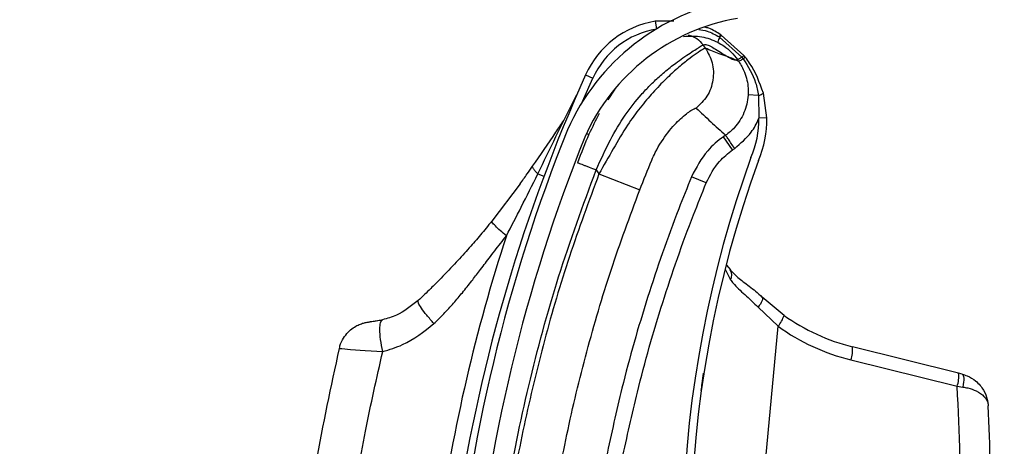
# Model space of a CAD drawing. Header units: inches. Extents: x 170 to 284, y 215 to 248.
# Tile 844 of 1056: x 235.4319 to 235.5588, y 224.7113 to 224.7663. Entities that reach past the tile are written whole.
import ezdxf

# ---------------------------------------------------------------- set-up
doc = ezdxf.new("R2010")
doc.units = ezdxf.units.IN
doc.header["$LTSCALE"] = 0.25
doc.header["$MEASUREMENT"] = 0
doc.layers.add('RH TOP OF HOOD', color=7, linetype='Continuous')
pattern_1 = [(45, (225.4196035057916, 218.4993357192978), (-0.03026527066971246, 0.03026527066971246), [])]

msp = doc.modelspace()

# ---------------------------------------------------------------- hatches: boundary and pattern name
at = {"layer": 'RH TOP OF HOOD'}
h = msp.add_hatch(dxfattribs=at)
h.set_pattern_fill('ANSI31', color=256, scale=0.34241245, angle=2.8e-322, style=0)
h.set_pattern_definition([(45, (225.4529552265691, 218.4993357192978), (-0.03026527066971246, 0.03026527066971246), [])])
edge = h.paths.add_edge_path(flags=0)
edge.add_arc((235.7395956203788, 224.3915581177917), 0.021400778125, 89.9999999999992, 390.52248781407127, ccw=False)
edge.add_line((235.7395956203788, 224.4129588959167), (235.8123582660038, 224.4129588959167))
edge.add_arc((235.8123582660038, 224.8238538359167), 0.4108949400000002, 270, 450.0000000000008)
edge.add_line((235.8123582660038, 225.2347487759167), (235.3287006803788, 225.2347487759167))
edge.add_arc((235.3287006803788, 225.2390289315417), 0.004280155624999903, 180.0000000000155, 269.9999999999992, ccw=False)
edge.add_line((235.3244205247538, 225.2390289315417), (235.3244205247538, 225.2818304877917))
edge.add_arc((235.3287006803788, 225.2818304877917), 0.004280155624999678, 360, 540, ccw=False)
edge.add_line((235.3329808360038, 225.2818304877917), (235.3329808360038, 225.2390289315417))
edge.add_line((235.3329808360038, 225.2390289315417), (235.3297484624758, 225.2390289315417))
edge.add_line((235.3297484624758, 225.2390289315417), (235.3297484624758, 225.2818304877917))
edge.add_arc((235.3287006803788, 225.2818304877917), 0.001047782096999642, 360, 540.0000000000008)
edge.add_line((235.3276528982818, 225.2818304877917), (235.3276528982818, 225.2390289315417))
edge.add_arc((235.3287006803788, 225.2390289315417), 0.001047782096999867, 180, 270)
edge.add_line((235.3287006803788, 225.2379811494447), (235.8123582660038, 225.2379811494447))
edge.add_arc((235.8123582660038, 224.8238538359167), 0.4141273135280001, 269.9999999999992, 450, ccw=False)
edge.add_line((235.8123582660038, 224.4097265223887), (235.7395956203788, 224.4097265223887))
edge.add_arc((235.7395956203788, 224.3915581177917), 0.018168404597, 450.0000000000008, 750.5224878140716)
edge.add_arc((235.754343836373, 224.4002532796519), 0.001047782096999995, 390.5224878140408, 495.0000000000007)
edge.add_line((235.753602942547, 224.4009941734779), (235.7449077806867, 224.3922990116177))
edge.add_line((235.7449077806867, 224.3922990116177), (235.7426221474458, 224.3945846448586))
edge.add_line((235.7426221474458, 224.3945846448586), (235.751317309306, 224.4032798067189))
edge.add_arc((235.754343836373, 224.4002532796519), 0.004280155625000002, 390.522487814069, 495.0000000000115, ccw=False)
h = msp.add_hatch(dxfattribs=at)
h.set_pattern_fill('ANSI31', color=256, scale=0.34241245, style=0)
h.set_pattern_definition(pattern_1)
edge = h.paths.add_edge_path(flags=0)
edge.add_line((235.7790065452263, 225.2304686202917), (235.4365940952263, 225.2304686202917))
edge.add_line((235.4365940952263, 225.2304686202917), (235.4365940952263, 225.2347487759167))
edge.add_line((235.4365940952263, 225.2347487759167), (235.7790065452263, 225.2347487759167))
edge.add_arc((235.7790065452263, 224.8238538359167), 0.4108949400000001, 269.9999999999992, 450, ccw=False)
edge.add_line((235.7790065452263, 224.4129588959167), (235.7062438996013, 224.4129588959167))
edge.add_line((235.7062438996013, 224.4129588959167), (235.7062438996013, 224.4172390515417))
edge.add_line((235.7062438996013, 224.4172390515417), (235.7790065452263, 224.4172390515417))
edge.add_arc((235.7790065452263, 224.8238538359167), 0.406614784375, 270, 450.0000000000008)
h = msp.add_hatch(dxfattribs=at)
h.set_pattern_fill('ANSI31', color=256, scale=0.34241245, angle=2.8e-322, style=0)
h.set_pattern_definition(pattern_1)
edge = h.paths.add_edge_path(flags=0)
edge.add_arc((235.5099721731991, 224.5981399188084), 0.001712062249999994, 444.6973270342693, 466.907747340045)
edge.add_line((235.5094742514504, 224.5997779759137), (235.5087721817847, 224.6020876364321))
edge.add_arc((235.5099721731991, 224.5981399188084), 0.004126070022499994, 444.69732703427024, 466.9077473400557, ccw=False)
edge.add_arc((235.5091494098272, 224.5892752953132), 0.01302879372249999, 396.1734944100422, 444.6973270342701, ccw=False)
edge.add_arc((235.5046305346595, 224.586530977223), 0.01830194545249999, 354.69732703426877, 394.7587000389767, ccw=False)
edge.add_arc((235.5111426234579, 224.5859265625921), 0.01176186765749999, 286.83818472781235, 354.69732703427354, ccw=False)
edge.add_arc((235.5091589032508, 224.5893775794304), 0.01566536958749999, 229.9543950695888, 290.12812684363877, ccw=False)
edge.add_arc((235.5151253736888, 224.5969738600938), 0.02532140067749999, 207.5515752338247, 230.6782603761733, ccw=False)
edge.add_arc((235.5064222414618, 224.5913853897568), 0.01504902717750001, 166.8530453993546, 204.011976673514, ccw=False)
edge.add_arc((235.5186752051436, 224.5889069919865), 0.02754708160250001, 448.00583017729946, 527.6299007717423, ccw=False)
edge.add_arc((235.5187715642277, 224.6251434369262), 0.008748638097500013, 275.6559459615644, 422.6387592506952)
edge.add_arc((235.5443088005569, 224.685394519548), 0.05672062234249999, 174.2679627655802, 247.7072267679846, ccw=False)
edge.add_arc((235.7020736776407, 224.6719552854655), 0.2150521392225, 518.1233546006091, 534.9033806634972, ccw=False)
edge.add_arc((235.5288847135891, 224.7404032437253), 0.02884824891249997, 459.8561705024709, 516.1110838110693, ccw=False)
edge.add_arc((235.5166738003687, 224.7963173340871), 0.0284373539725, 284.8179209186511, 338.4163946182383)
edge.add_arc((235.5290732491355, 224.7909711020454), 0.01494630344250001, 339.9887678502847, 395.2445191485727)
edge.add_arc((235.5254960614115, 224.7894805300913), 0.0187470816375, 392.6552015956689, 426.1369430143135)
edge.add_arc((235.5281584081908, 224.7940821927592), 0.0134739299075, 428.5748844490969, 466.9709727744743)
edge.add_arc((235.5262500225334, 224.8013089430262), 0.006011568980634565, 469.6798596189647, 490.4149006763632)
edge.add_arc((235.5353302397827, 224.793175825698), 0.01816498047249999, 495.5965871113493, 534.6973270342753)
edge.add_arc((235.5281362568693, 224.7938435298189), 0.01094007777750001, 534.6973270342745, 624.6973270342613)
edge.add_arc((235.5272976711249, 224.7848084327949), 0.001866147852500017, 264.6973270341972, 280.3395734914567)
edge.add_line((235.5276326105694, 224.7829725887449), (235.52806588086, 224.7805977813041))
edge.add_arc((235.5272976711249, 224.7848084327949), 0.004280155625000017, 264.6973270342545, 280.3395734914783, ccw=False)
edge.add_arc((235.5281362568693, 224.7938435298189), 0.01335408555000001, 174.697327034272, 264.69732703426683, ccw=False)
edge.add_arc((235.5353302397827, 224.793175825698), 0.020578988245, 495.30868534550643, 534.6973270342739, ccw=False)
edge.add_arc((235.5262500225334, 224.8013089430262), 0.008425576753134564, 469.27499422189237, 491.1970379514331, ccw=False)
edge.add_arc((235.5281584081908, 224.7940821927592), 0.01588793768, 428.3876292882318, 467.16790772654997, ccw=False)
edge.add_arc((235.5254960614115, 224.7894805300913), 0.02116108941, 392.8018578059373, 426.2744987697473, ccw=False)
edge.add_arc((235.5290732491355, 224.7909711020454), 0.01736031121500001, 339.8775751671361, 395.06318035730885, ccw=False)
edge.add_arc((235.5166738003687, 224.7963173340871), 0.030851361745, 284.61548432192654, 338.4768646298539, ccw=False)
edge.add_arc((235.5288847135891, 224.7404032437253), 0.02643424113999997, 459.6390365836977, 516.0209401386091)
edge.add_arc((235.7020736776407, 224.6719552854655), 0.21263813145, 518.1349954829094, 534.9070165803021)
edge.add_arc((235.5443088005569, 224.685394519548), 0.05430661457, 534.2539536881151, 607.8118618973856)
edge.add_arc((235.5187715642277, 224.6251434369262), 0.01116264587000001, 274.7583659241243, 423.2264142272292, ccw=False)
edge.add_arc((235.5186752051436, 224.5889069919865), 0.02513307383, 447.6687272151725, 527.6679848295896)
edge.add_arc((235.5064222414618, 224.5913853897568), 0.01263501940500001, 526.7803743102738, 563.6800238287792)
edge.add_arc((235.5151253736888, 224.5969738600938), 0.022907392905, 207.7416333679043, 230.7170422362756)
edge.add_arc((235.5091589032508, 224.5893775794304), 0.01325136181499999, 229.8895674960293, 290.4325768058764)
edge.add_arc((235.5111426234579, 224.5859265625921), 0.009347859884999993, 286.4198511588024, 354.6973270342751)
edge.add_arc((235.5046305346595, 224.586530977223), 0.01588793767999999, 354.6973270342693, 394.6495059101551)
edge.add_arc((235.5091494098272, 224.5892752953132), 0.01061478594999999, 396.3318283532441, 444.6973270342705)

# ---------------------------------------------------------------- linework, layer by layer
for p, q in [((235.5162342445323, 224.7661185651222), (235.513822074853, 224.7660918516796)), ((235.513822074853, 224.7660918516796), (235.5139854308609, 224.765106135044)), ((235.5218873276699, 224.7633916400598), (235.5218880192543, 224.7633912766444)), ((235.5220742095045, 224.7640647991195), (235.5220751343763, 224.7640642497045)), ((235.5220751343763, 224.7640642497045), (235.5221342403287, 224.7640288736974)), ((235.5221342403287, 224.7640288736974), (235.5221350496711, 224.7640283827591)), ((235.5221350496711, 224.7640283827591), (235.5250143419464, 224.7614669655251)), ((235.5222824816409, 224.7643366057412), (235.5222816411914, 224.7643371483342)), ((235.522340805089, 224.7642987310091), (235.5222824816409, 224.7643366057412)), ((235.5223416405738, 224.7642981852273), (235.522340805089, 224.7642987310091)), ((235.5252548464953, 224.7616941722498), (235.5223416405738, 224.7642981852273)), ((235.5203089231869, 224.7626196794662), (235.5200006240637, 224.7630614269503)), ((235.5246040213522, 224.7608995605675), (235.5237074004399, 224.7613167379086)), ((235.5250143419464, 224.7614669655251), (235.5251848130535, 224.7612446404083)), ((235.5044700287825, 224.7557702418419), (235.5057879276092, 224.7587619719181)), ((235.5048510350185, 224.7591832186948), (235.5057879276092, 224.7587619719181)), ((235.5086308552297, 224.7573348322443), (235.5077075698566, 224.7559755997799)), ((235.5020269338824, 224.753303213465), (235.5036891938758, 224.7565525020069)), ((235.5271461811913, 224.7565381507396), (235.5258137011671, 224.7566124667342)), ((235.5271461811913, 224.7565381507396), (235.5272078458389, 224.753608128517)), ((235.5282349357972, 224.7536255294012), (235.5277784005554, 224.756828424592)), ((235.5282349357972, 224.7536255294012), (235.5272078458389, 224.753608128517)), ((235.5049562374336, 224.7516369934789), (235.50527387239, 224.7515062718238)), ((235.5229037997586, 224.7513904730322), (235.5226374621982, 224.751204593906)), ((235.5238125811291, 224.7495208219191), (235.5226374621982, 224.751204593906)), ((235.5238125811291, 224.7495208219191), (235.5240789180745, 224.7497067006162)), ((235.5062072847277, 224.7469325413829), (235.5065732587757, 224.7464081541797)), ((235.4986892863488, 224.7464169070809), (235.4994837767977, 224.7461204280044)), ((235.5065732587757, 224.7464081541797), (235.5118371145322, 224.7443648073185)), ((235.5204093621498, 224.7452773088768), (235.5185105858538, 224.7460587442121)), ((235.4963925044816, 224.7451283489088), (235.4927461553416, 224.7403182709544)), ((235.5228449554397, 224.7341417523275), (235.5235225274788, 224.7327680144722)), ((235.5230041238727, 224.7346622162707), (235.5235435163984, 224.7340520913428)), ((235.530436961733, 224.7281887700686), (235.5276006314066, 224.7305282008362)), ((235.5270913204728, 224.7292254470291), (235.5296661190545, 224.7267736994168)), ((235.5236201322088, 224.6616329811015), (235.5296661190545, 224.7267736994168)), ((235.5529414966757, 224.7207231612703), (235.5392501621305, 224.7241311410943)), ((235.5390591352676, 224.7224491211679), (235.5527504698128, 224.7190411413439)), ((235.5534051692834, 224.7206077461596), (235.5529414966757, 224.7207231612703)), ((235.5527504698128, 224.7190411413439), (235.5534982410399, 224.7189446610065))]:
    msp.add_line(p, q, dxfattribs=at)
at = {"layer": 'RH TOP OF HOOD', "flags": 128}
for points in [[(235.5276006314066, 224.7305282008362), (235.5276496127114, 224.7304492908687), (235.5276649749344, 224.7303386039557), (235.5276462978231, 224.730199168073), (235.5275940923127, 224.7300347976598), (235.5275097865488, 224.7298499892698), (235.5273956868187, 224.7296497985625), (235.52725491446, 224.7294397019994), (235.5270913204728, 224.7292254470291)], [(235.4731089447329, 224.7239266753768), (235.4734057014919, 224.7238994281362), (235.4745191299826, 224.7237954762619), (235.4764081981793, 224.7236485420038), (235.4786862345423, 224.7235266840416), (235.4786863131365, 224.723526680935), (235.4786863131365, 224.723526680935)], [(235.5534051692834, 224.7206077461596), (235.553487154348, 224.7205564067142), (235.5535517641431, 224.7204486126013), (235.5535967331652, 224.7202881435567), (235.5536204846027, 224.7200806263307), (235.5536221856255, 224.7198333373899), (235.5536017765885, 224.7195549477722), (235.5535599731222, 224.7192552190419), (235.5534982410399, 224.7189446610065)]]:
    msp.add_lwpolyline(points, dxfattribs=at)
at = {"layer": 'RH TOP OF HOOD'}
for centre, radius, start, end in [((235.5288847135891, 224.7404032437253), 0.02884824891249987, 99.85617050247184, 156.1110838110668), ((235.5288847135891, 224.7404032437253), 0.02643424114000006, 99.6390365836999, 156.020940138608), ((235.5157814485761, 224.7542686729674), 0.01198443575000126, 99.40971243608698, 155.7903057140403), ((235.5157814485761, 224.7542686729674), 0.01095719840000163, 99.40971243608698, 155.7903057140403), ((235.5240860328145, 224.7629061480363), 0.002251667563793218, 150.0912822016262, 167.5484228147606), ((235.5240885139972, 224.7629045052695), 0.002253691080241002, 150.0870920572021, 167.5264726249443), ((235.5234148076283, 224.7632589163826), 0.001564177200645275, 136.4230212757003, 148.9883790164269), ((235.5234190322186, 224.7632562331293), 0.001568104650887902, 136.4515936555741, 148.9836736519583), ((235.5235118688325, 224.7631883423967), 0.001613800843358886, 136.5234197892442, 148.6114164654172), ((235.52351105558, 224.7631887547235), 0.001611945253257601, 136.5078097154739, 148.6087849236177), ((235.7019107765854, 224.6705809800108), 0.2160622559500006, 155.7903057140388, 171.2570491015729), ((235.5269163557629, 224.7578723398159), 0.001353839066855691, 279.7737668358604, 309.5492284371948), ((235.5152251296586, 224.7534051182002), 0.01198443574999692, 336.0384245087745, 0.9706081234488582), ((235.5152251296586, 224.7534051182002), 0.01301167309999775, 336.1998852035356, 0.9706081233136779), ((235.7020736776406, 224.6719552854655), 0.2150521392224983, 158.1233546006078, 174.903380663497), ((235.7020736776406, 224.6719552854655), 0.2126381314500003, 158.1349954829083, 174.9070165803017), ((235.6639242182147, 224.6985052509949), 0.1465525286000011, 160.0379454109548, 196.7159020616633), ((235.6639242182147, 224.6985052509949), 0.1455252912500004, 160.0517516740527, 198.56787730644), ((235.7019107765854, 224.6705809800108), 0.2180957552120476, 161.8765502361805, 171.950900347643), ((235.5225858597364, 224.7333862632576), 0.001122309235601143, 326.5731404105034, 34.64416164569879), ((235.5269509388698, 224.7291702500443), 0.003621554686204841, 318.5668035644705, 344.2755833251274), ((235.5455359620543, 224.7493839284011), 0.02602334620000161, 234.5347002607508, 256.0222754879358), ((235.5457584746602, 224.7493632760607), 0.02773540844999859, 234.5347002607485, 256.0222754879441), ((235.5358618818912, 224.723664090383), 0.003420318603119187, 339.1930064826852, 7.848363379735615), ((235.5495532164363, 224.720256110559), 0.003420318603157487, 339.1930064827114, 7.848363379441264), ((235.339164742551, 224.7056073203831), 0.2140077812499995, 358.7794825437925, 3.598970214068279), ((235.3385862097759, 224.7056610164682), 0.2184591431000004, 358.7794825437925, 2.846357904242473)]:
    msp.add_arc(centre, radius, start, end, dxfattribs=at)
for points, knots in [([(235.5194367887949, 224.7650335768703), (235.5198034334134, 224.7649780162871), (235.5207428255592, 224.7648356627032), (235.5215699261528, 224.7643567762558), (235.5220742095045, 224.7640647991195)], [0, 0, 0, 0, 0.3902998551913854, 1, 1, 1, 1]), ([(235.5222816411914, 224.7643371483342), (235.5217848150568, 224.7646626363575), (235.5211307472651, 224.7650911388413), (235.5203834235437, 224.7652887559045), (235.520203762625, 224.7653362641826)], [0, 0, 0, 0, 0.7595942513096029, 1, 1, 1, 1]), ([(235.5174778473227, 224.7641394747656), (235.5182772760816, 224.764189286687), (235.5198103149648, 224.7642848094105), (235.5212150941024, 224.7636807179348), (235.5218873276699, 224.7633916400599)], [0, 0, 0, 0, 0.521466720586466, 1, 1, 1, 1]), ([(235.5180702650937, 224.7643155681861), (235.5182569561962, 224.7642698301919), (235.5186452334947, 224.7641747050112), (235.5193510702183, 224.763805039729), (235.5197447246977, 224.7633543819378), (235.5200006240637, 224.7630614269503)], [0, 0, 0, 0, 0.2447599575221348, 0.5090480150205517, 1, 1, 1, 1]), ([(235.5218880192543, 224.7633912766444), (235.5221545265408, 224.7632377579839), (235.5231392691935, 224.7626705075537), (235.5239588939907, 224.7618257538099), (235.5244324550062, 224.761145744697), (235.5244324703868, 224.7611457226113)], [0, 0, 0, 0, 0.2706300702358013, 0.9999763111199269, 1, 1, 1, 1]), ([(235.5062072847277, 224.7469325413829), (235.5068064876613, 224.748239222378), (235.5079376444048, 224.7507059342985), (235.5098687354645, 224.7540326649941), (235.5116871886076, 224.7562861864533), (235.5131708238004, 224.7578585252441), (235.5141781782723, 224.7588128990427), (235.5150429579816, 224.7595646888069), (235.5157699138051, 224.7601599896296), (235.5165757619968, 224.7607832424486), (235.517473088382, 224.7614287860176), (235.5186815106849, 224.762228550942), (235.5197375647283, 224.7628937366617), (235.5199181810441, 224.7630088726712), (235.5200006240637, 224.7630614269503)], [0, 0, 0, 0, 0.1307156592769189, 0.2467609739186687, 0.3577928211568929, 0.4170971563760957, 0.4791482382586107, 0.5177152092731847, 0.559089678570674, 0.6032945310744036, 0.6633484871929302, 0.7353692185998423, 0.8792082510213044, 1, 1, 1, 1]), ([(235.5203089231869, 224.7626196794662), (235.520226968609, 224.7625954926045), (235.5200604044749, 224.7625463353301), (235.5192180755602, 224.7620031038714), (235.518074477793, 224.7611620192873), (235.5167372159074, 224.7600673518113), (235.5151925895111, 224.7586581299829), (235.5135541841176, 224.756967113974), (235.5118731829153, 224.7549787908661), (235.5101152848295, 224.7525764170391), (235.5084009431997, 224.7496459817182), (235.5071876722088, 224.7474966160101), (235.5065732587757, 224.7464081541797)], [0, 0, 0, 0, 0.1094013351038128, 0.2223468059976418, 0.3151791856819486, 0.4102231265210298, 0.5012749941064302, 0.5946006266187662, 0.6834485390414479, 0.774533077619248, 0.8858211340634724, 1, 1, 1, 1]), ([(235.5203089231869, 224.7626196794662), (235.5206432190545, 224.7620103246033), (235.5213376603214, 224.7607444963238), (235.5213897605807, 224.7585050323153), (235.5206630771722, 224.7563857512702), (235.5196183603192, 224.7553883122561), (235.5191154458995, 224.7549081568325)], [0, 0, 0, 0, 0.2406941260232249, 0.4999999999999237, 0.7593058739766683, 1, 1, 1, 1]), ([(235.5200006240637, 224.7630614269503), (235.5201106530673, 224.7630910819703), (235.5203416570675, 224.7631533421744), (235.5209229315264, 224.7629045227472), (235.5216421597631, 224.7624882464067), (235.5223997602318, 224.7620019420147), (235.523156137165, 224.7615228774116), (235.5235636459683, 224.7613262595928), (235.5237702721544, 224.7612265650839)], [0, 0, 0, 0, 0.1574760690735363, 0.330618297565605, 0.4911886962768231, 0.6742546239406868, 0.834831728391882, 1, 1, 1, 1]), ([(235.5237074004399, 224.7613167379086), (235.5235029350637, 224.7613941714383), (235.5229390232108, 224.7616077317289), (235.5218947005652, 224.7619151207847), (235.5209101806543, 224.7623525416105), (235.5203089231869, 224.7626196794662)], [0, 0, 0, 0, 0.1812946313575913, 0.50000735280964, 1, 1, 1, 1]), ([(235.5237702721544, 224.7612265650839), (235.5238610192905, 224.7611923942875), (235.5240435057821, 224.761123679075), (235.5242688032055, 224.7610902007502), (235.5243778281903, 224.7611274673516), (235.5244322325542, 224.7611460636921)], [0, 0, 0, 0, 0.3313600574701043, 0.6663431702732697, 0.9999999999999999, 0.9999999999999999, 0.9999999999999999, 0.9999999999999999]), ([(235.5244322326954, 224.7611460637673), (235.5244749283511, 224.761084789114), (235.5245321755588, 224.7610026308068), (235.5245894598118, 224.7609204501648), (235.5246040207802, 224.7608995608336)], [0, 0, 0, 0, 0.7458120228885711, 1, 1, 1, 1]), ([(235.5250143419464, 224.7614669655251), (235.5249932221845, 224.7614536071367), (235.5248663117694, 224.7613733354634), (235.5246698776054, 224.7612540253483), (235.5244847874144, 224.7611525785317), (235.524449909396, 224.7611480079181), (235.5244324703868, 224.7611457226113)], [0, 0, 0, 0, 0.06239373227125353, 0.3749291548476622, 0.6874645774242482, 1, 1, 1, 1]), ([(235.5246012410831, 224.7609035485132), (235.524601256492, 224.7609035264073), (235.5248981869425, 224.7604775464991), (235.525483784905, 224.7593849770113), (235.5258374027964, 224.757886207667), (235.5258189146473, 224.7568926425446), (235.5258137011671, 224.7566124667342)], [0, 0, 0, 0, 1.782673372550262e-05, 0.343520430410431, 0.8148790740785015, 1, 1, 1, 1]), ([(235.5251848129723, 224.7612446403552), (235.5251634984, 224.7612307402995), (235.5250354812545, 224.7611472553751), (235.5248378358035, 224.7610219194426), (235.5246530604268, 224.7609126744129), (235.524620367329, 224.7609039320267), (235.5246040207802, 224.7608995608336)], [0, 0, 0, 0, 0.06242876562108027, 0.3749525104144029, 0.6874762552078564, 1, 1, 1, 1]), ([(235.5251850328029, 224.7612443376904), (235.525804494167, 224.7602546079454), (235.5267258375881, 224.7587825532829), (235.5270424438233, 224.7570920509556), (235.5271461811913, 224.7565381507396)], [0, 0, 0, 0, 0.6723457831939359, 1, 1, 1, 1]), ([(235.5254394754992, 224.7614655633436), (235.5254394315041, 224.7614656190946), (235.525378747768, 224.7615425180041), (235.5253167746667, 224.7616183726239), (235.5252548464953, 224.7616941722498)], [0, 0, 0, 0, 0.0007249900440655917, 1, 1, 1, 1]), ([(235.5277784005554, 224.756828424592), (235.5272874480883, 224.7581752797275), (235.5266866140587, 224.7598235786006), (235.5256322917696, 224.7612117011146), (235.525439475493, 224.7614655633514)], [0, 0, 0, 0, 0.8171182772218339, 1, 1, 1, 1]), ([(235.5258137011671, 224.7566124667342), (235.5258123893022, 224.7565901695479), (235.5257661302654, 224.7558039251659), (235.5253972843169, 224.7542598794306), (235.5242760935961, 224.7525194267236), (235.5233149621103, 224.7516775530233), (235.5229036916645, 224.7513903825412), (235.5229036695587, 224.7513903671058)], [0, 0, 0, 0, 0.01087401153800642, 0.3834398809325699, 0.755811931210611, 0.9999868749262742, 1, 1, 1, 1]), ([(235.5133749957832, 224.7481722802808), (235.513375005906, 224.7481723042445), (235.5135215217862, 224.7485191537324), (235.5141488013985, 224.7498731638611), (235.5155219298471, 224.7519578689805), (235.5172260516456, 224.7537111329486), (235.518677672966, 224.7547932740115), (235.5189593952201, 224.7548672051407), (235.5191154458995, 224.7549081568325)], [0, 0, 0, 0, 4.497367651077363e-06, 0.06509473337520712, 0.2616701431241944, 0.4753105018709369, 0.7093656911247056, 1, 1, 1, 1]), ([(235.5191154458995, 224.7549081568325), (235.519736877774, 224.7543190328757), (235.5209797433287, 224.7531407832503), (235.5222623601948, 224.7519738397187), (235.5229036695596, 224.7513903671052)], [0, 0, 0, 0, 0.4999992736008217, 1, 1, 1, 1]), ([(235.4980053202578, 224.7473991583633), (235.4990149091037, 224.7488523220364), (235.5003628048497, 224.7507924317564), (235.5016930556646, 224.7527994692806), (235.5020269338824, 224.753303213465)], [0, 0, 0, 0, 0.749011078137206, 1, 1, 1, 1]), ([(235.4986892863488, 224.7464169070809), (235.4994689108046, 224.7480165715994), (235.5005856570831, 224.7503079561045), (235.5016927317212, 224.7526086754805), (235.5020269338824, 224.753303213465)], [0, 0, 0, 0, 0.6981213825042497, 1, 1, 1, 1]), ([(235.5066109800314, 224.7541958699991), (235.5061533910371, 224.7533165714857), (235.5051064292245, 224.7513047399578), (235.5042800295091, 224.749104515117), (235.5038148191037, 224.7478659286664)], [0, 0, 0, 0, 0.4370636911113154, 1, 1, 1, 1]), ([(235.5240789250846, 224.7497066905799), (235.5248441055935, 224.7503571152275), (235.5261111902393, 224.7514341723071), (235.5269286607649, 224.7529385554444), (235.5271937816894, 224.7535743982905), (235.5272078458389, 224.753608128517)], [0, 0, 0, 0, 0.590781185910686, 0.9782917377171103, 1, 1, 1, 1]), ([(235.5226374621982, 224.751204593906), (235.5226374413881, 224.7512045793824), (235.5218922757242, 224.7506845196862), (235.5201741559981, 224.7492134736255), (235.5191284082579, 224.7472303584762), (235.5185105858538, 224.7460587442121)], [0, 0, 0, 0, 1.142795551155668e-05, 0.4092118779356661, 1, 1, 1, 1]), ([(235.5204093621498, 224.7452773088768), (235.5209132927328, 224.7462521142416), (235.5217671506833, 224.7479038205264), (235.5232179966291, 224.7490507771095), (235.5238125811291, 224.7495208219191)], [0, 0, 0, 0, 0.590180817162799, 1, 1, 1, 1]), ([(235.5118371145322, 224.7443648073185), (235.5123454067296, 224.7456479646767), (235.5128537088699, 224.7469311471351), (235.5133749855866, 224.7481722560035), (235.5133749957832, 224.7481722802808)], [0, 0, 0, 0, 0.9999804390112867, 1, 1, 1, 1]), ([(235.4928596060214, 224.6908997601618), (235.4933974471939, 224.695625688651), (235.4944759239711, 224.7051020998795), (235.4974009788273, 224.7192010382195), (235.5011696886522, 224.7332223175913), (235.5045253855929, 224.7423551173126), (235.5062072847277, 224.7469325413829)], [0, 0, 0, 0, 0.2468628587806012, 0.4950083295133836, 0.7468945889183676, 1, 1, 1, 1]), ([(235.4963901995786, 224.7451251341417), (235.4963902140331, 224.7451251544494), (235.4966954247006, 224.7455539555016), (235.4972350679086, 224.7463073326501), (235.4977747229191, 224.7470698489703), (235.4980053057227, 224.747399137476), (235.4980053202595, 224.7473991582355)], [0, 0, 0, 0, 2.704369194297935e-05, 0.5710314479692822, 0.9999729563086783, 1, 1, 1, 1]), ([(235.4986892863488, 224.7464169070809), (235.4985689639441, 224.746540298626), (235.4983255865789, 224.7467898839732), (235.4980998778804, 224.7471023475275), (235.4980131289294, 224.7472961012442), (235.4980067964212, 224.7473796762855), (235.4980053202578, 224.7473991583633)], [0, 0, 0, 0, 0.2979480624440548, 0.6026626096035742, 0.9073771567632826, 1, 1, 1, 1]), ([(235.5038148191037, 224.7478659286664), (235.5038467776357, 224.7478534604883), (235.5038959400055, 224.7478342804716), (235.5041942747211, 224.7477178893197), (235.5045030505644, 224.7475974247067), (235.5048863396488, 224.747447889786), (235.5054433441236, 224.7472305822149), (235.5059063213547, 224.747049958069), (235.5062072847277, 224.7469325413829)], [0, 0, 0, 0, 0.2394568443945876, 0.3683606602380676, 0.499999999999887, 0.6316393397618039, 0.7605431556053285, 1, 1, 1, 1]), ([(235.5065732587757, 224.7464081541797), (235.5052678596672, 224.7428835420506), (235.5026532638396, 224.7358240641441), (235.4994602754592, 224.724992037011), (235.4968226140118, 224.7140061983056), (235.4948024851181, 224.7031778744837), (235.4939388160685, 224.6959790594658), (235.4935241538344, 224.6925227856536)], [0, 0, 0, 0, 0.2027568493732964, 0.4061035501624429, 0.6088604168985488, 0.8122072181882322, 1, 1, 1, 1]), ([(235.4946350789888, 224.7384230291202), (235.4952750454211, 224.7396605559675), (235.4966495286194, 224.7423184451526), (235.4979788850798, 224.7449895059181), (235.4986892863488, 224.7464169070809)], [0, 0, 0, 0, 0.4656051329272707, 1, 1, 1, 1]), ([(235.5185105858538, 224.7460587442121), (235.5179522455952, 224.7446751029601), (235.5158850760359, 224.7395523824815), (235.5127404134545, 224.7305062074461), (235.5096744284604, 224.7198345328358), (235.5081786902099, 224.7129309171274), (235.5075400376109, 224.7099832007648)], [0, 0, 0, 0, 0.1185397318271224, 0.4388752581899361, 0.7604101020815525, 1, 1, 1, 1]), ([(235.4991396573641, 224.6919316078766), (235.4991396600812, 224.6919316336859), (235.4994942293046, 224.6952996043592), (235.5004074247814, 224.7022918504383), (235.5023416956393, 224.7128313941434), (235.5049146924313, 224.7235153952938), (235.5080210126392, 224.7340607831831), (235.5105650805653, 224.7409301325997), (235.5118371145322, 224.7443648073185)], [0, 0, 0, 0, 1.439079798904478e-06, 0.1877923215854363, 0.3908439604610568, 0.5938956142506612, 0.7969478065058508, 1, 1, 1, 1]), ([(235.5095523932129, 224.7095752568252), (235.5101844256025, 224.7124924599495), (235.5116614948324, 224.7193100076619), (235.5146944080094, 224.7298715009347), (235.5178054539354, 224.7388244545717), (235.5198568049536, 224.7439079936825), (235.5204093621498, 224.7452773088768)], [0, 0, 0, 0, 0.2395900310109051, 0.559925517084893, 0.8814604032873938, 1, 1, 1, 1]), ([(235.4927461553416, 224.7403182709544), (235.4922675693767, 224.7397326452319), (235.4913143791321, 224.7385662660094), (235.4897906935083, 224.736806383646), (235.4880989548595, 224.7349359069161), (235.486436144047, 224.7331959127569), (235.484798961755, 224.7315561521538), (235.4838027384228, 224.7306094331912), (235.4832656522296, 224.7300990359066)], [0, 0, 0, 0, 0.1610961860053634, 0.3208521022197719, 0.5001076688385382, 0.7056749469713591, 0.8413228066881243, 1, 1, 1, 1]), ([(235.4946350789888, 224.7384230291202), (235.4943645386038, 224.738654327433), (235.4938073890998, 224.7391306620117), (235.493171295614, 224.739733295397), (235.4927685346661, 224.7401729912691), (235.4927534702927, 224.7402707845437), (235.4927461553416, 224.7403182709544)], [0, 0, 0, 0, 0.2427897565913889, 0.5000000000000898, 0.757210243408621, 1, 1, 1, 1]), ([(235.4852867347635, 224.7271204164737), (235.4857118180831, 224.7275348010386), (235.4865873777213, 224.7283883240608), (235.4878005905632, 224.7297306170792), (235.4889977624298, 224.7311499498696), (235.4901028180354, 224.7325359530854), (235.4912413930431, 224.7340179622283), (235.4924728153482, 224.7356422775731), (235.4936270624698, 224.7371499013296), (235.4943830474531, 224.7381047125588), (235.4946350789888, 224.7384230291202)], [0, 0, 0, 0, 0.1216476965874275, 0.2505622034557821, 0.3699476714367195, 0.5011532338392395, 0.6125555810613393, 0.7514486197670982, 0.9171375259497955, 1, 1, 1, 1]), ([(235.5235023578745, 224.734037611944), (235.5238178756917, 224.7337227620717), (235.5244980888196, 224.7330439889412), (235.5259626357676, 224.7319285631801), (235.5271327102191, 224.7310376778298), (235.5276988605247, 224.7304215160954), (235.5277539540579, 224.7303615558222)], [0, 0, 0, 0, 0.2839420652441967, 0.6121401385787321, 0.9622563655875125, 1, 1, 1, 1]), ([(235.5235225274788, 224.7327680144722), (235.5236396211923, 224.7326228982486), (235.5241706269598, 224.7319648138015), (235.5253692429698, 224.7308918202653), (235.5265119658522, 224.7297860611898), (235.5270913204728, 224.7292254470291)], [0, 0, 0, 0, 0.1223980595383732, 0.5550603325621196, 1, 1, 1, 1]), ([(235.4832656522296, 224.7300990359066), (235.4823626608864, 224.7293883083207), (235.4809486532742, 224.7282753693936), (235.4792699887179, 224.7277854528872), (235.4786633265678, 224.7276083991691)], [0, 0, 0, 0, 0.6386043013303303, 1, 1, 1, 1]), ([(235.4731154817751, 224.7239256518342), (235.4731290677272, 224.7240312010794), (235.4731901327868, 224.7245056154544), (235.4735814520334, 224.725232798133), (235.4741742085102, 224.7260160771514), (235.4748366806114, 224.7265717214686), (235.4754757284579, 224.726939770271), (235.4760404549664, 224.7271591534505), (235.4764896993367, 224.7272735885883), (235.4767965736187, 224.7273240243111), (235.4769656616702, 224.7273425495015), (235.4770317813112, 224.7273483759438), (235.4770466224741, 224.7273496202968), (235.4770551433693, 224.7273503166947), (235.4770580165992, 224.7273505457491), (235.4770594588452, 224.7273506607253)], [0, 0, 0, 0, 0.05652104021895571, 0.2540462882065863, 0.4273552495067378, 0.5794983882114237, 0.7104459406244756, 0.8185506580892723, 0.9012506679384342, 0.9564155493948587, 0.9850429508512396, 0.9903528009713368, 0.9934690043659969, 0.9967217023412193, 1, 1, 1, 1]), ([(235.4786633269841, 224.7276083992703), (235.4784541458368, 224.7275614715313), (235.4782205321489, 224.7275090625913), (235.477804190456, 224.7274354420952), (235.4774232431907, 224.7273832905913), (235.4771198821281, 224.7273554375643), (235.477090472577, 224.7273531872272), (235.4770774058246, 224.7273521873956)], [0, 0, 0, 0, 0.2111589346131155, 0.235822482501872, 0.5027141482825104, 0.7790543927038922, 1, 1, 1, 1]), ([(235.4786869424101, 224.7235268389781), (235.479557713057, 224.7237837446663), (235.4819807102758, 224.7244986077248), (235.4839958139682, 224.7260966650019), (235.4852867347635, 224.7271204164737)], [0, 0, 0, 0, 0.3593774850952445, 1, 1, 1, 1]), ([(235.4681010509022, 224.6931446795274), (235.4686800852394, 224.6984927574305), (235.4698007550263, 224.7088434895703), (235.4720352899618, 224.7190113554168), (235.473115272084, 224.7239256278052)], [0, 0, 0, 0, 0.5166859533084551, 1, 1, 1, 1]), ([(235.473584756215, 224.6926470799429), (235.4739153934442, 224.6958425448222), (235.4746299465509, 224.7027483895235), (235.4763155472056, 224.7130623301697), (235.4779134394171, 224.7201135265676), (235.478686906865, 224.7235266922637)], [0, 0, 0, 0, 0.3076441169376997, 0.6648617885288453, 1, 1, 1, 1]), ([(235.5197638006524, 224.7185099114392), (235.5198018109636, 224.7188126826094), (235.5198946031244, 224.7195518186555), (235.5200064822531, 224.7202889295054), (235.5200725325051, 224.720724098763)], [0, 0, 0, 0, 0.4096284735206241, 0.9999999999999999, 0.9999999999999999, 0.9999999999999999, 0.9999999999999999]), ([(235.5534051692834, 224.7206077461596), (235.5536229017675, 224.7205425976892), (235.5542667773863, 224.7203499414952), (235.5553057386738, 224.7197001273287), (235.5562038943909, 224.7186323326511), (235.5566120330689, 224.7176085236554), (235.5567326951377, 224.7169750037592), (235.5567615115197, 224.7167171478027), (235.5567703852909, 224.7166027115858), (235.5567736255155, 224.7165505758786), (235.5567750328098, 224.7165251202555), (235.5567756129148, 224.7165136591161), (235.5567758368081, 224.7165092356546)], [0, 0, 0, 0, 0.1104035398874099, 0.3264838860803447, 0.6076768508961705, 0.8402493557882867, 0.9291761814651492, 0.9682100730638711, 0.9856970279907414, 0.9935617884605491, 0.9975151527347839, 1, 1, 1, 1]), ([(235.5534982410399, 224.7189446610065), (235.5537140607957, 224.7189101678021), (235.5543521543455, 224.7188081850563), (235.5553746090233, 224.7184352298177), (235.5562482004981, 224.7178003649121), (235.5566343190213, 224.7171801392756), (235.5567420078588, 224.7167933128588), (235.5567656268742, 224.7166358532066), (235.5567722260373, 224.7165660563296), (235.556774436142, 224.7165343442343), (235.5567753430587, 224.7165188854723), (235.5567756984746, 224.7165119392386), (235.5567758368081, 224.7165092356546)], [0, 0, 0, 0, 0.1103944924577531, 0.3263927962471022, 0.607532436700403, 0.8406078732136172, 0.9294984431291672, 0.96842492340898, 0.9858245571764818, 0.9936329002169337, 0.9975218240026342, 1, 1, 1, 1])]:
    msp.add_open_spline(points, degree=3, knots=knots, dxfattribs=at)
for points in [[(235.5252548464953, 224.7616941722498), (235.5252529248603, 224.7616899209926), (235.5252490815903, 224.7616814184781), (235.5252005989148, 224.7616337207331), (235.5251249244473, 224.7615641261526), (235.52505120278, 224.761499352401), (235.5250143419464, 224.7614669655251)], [(235.5254394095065, 224.76146564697), (235.5254369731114, 224.761461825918), (235.5254321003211, 224.7614541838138), (235.5253804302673, 224.7614079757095), (235.525300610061, 224.761339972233), (235.52522345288, 224.7612763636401), (235.5251848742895, 224.7612445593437)], [(235.5240791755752, 224.7497068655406), (235.5239283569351, 224.7499227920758), (235.5236267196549, 224.7503546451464), (235.5232432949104, 224.750903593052), (235.5229694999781, 224.7512955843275), (235.5229254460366, 224.7513586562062), (235.5229034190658, 224.7513901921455)], [(235.4852867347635, 224.7271204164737), (235.4849675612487, 224.7274892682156), (235.4843292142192, 224.7282269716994), (235.4836394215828, 224.729159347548), (235.483225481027, 224.7298536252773), (235.4832522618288, 224.7300172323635), (235.4832656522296, 224.7300990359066)], [(235.4786869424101, 224.7235268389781), (235.4785848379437, 224.7240513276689), (235.4783806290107, 224.7251003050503), (235.4782896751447, 224.7264145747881), (235.4783675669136, 224.7273578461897), (235.4785647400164, 224.7275248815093), (235.4786633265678, 224.7276083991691)]]:
    msp.add_open_spline(points, degree=3, dxfattribs=at)

doc.saveas('drawing.dxf')
